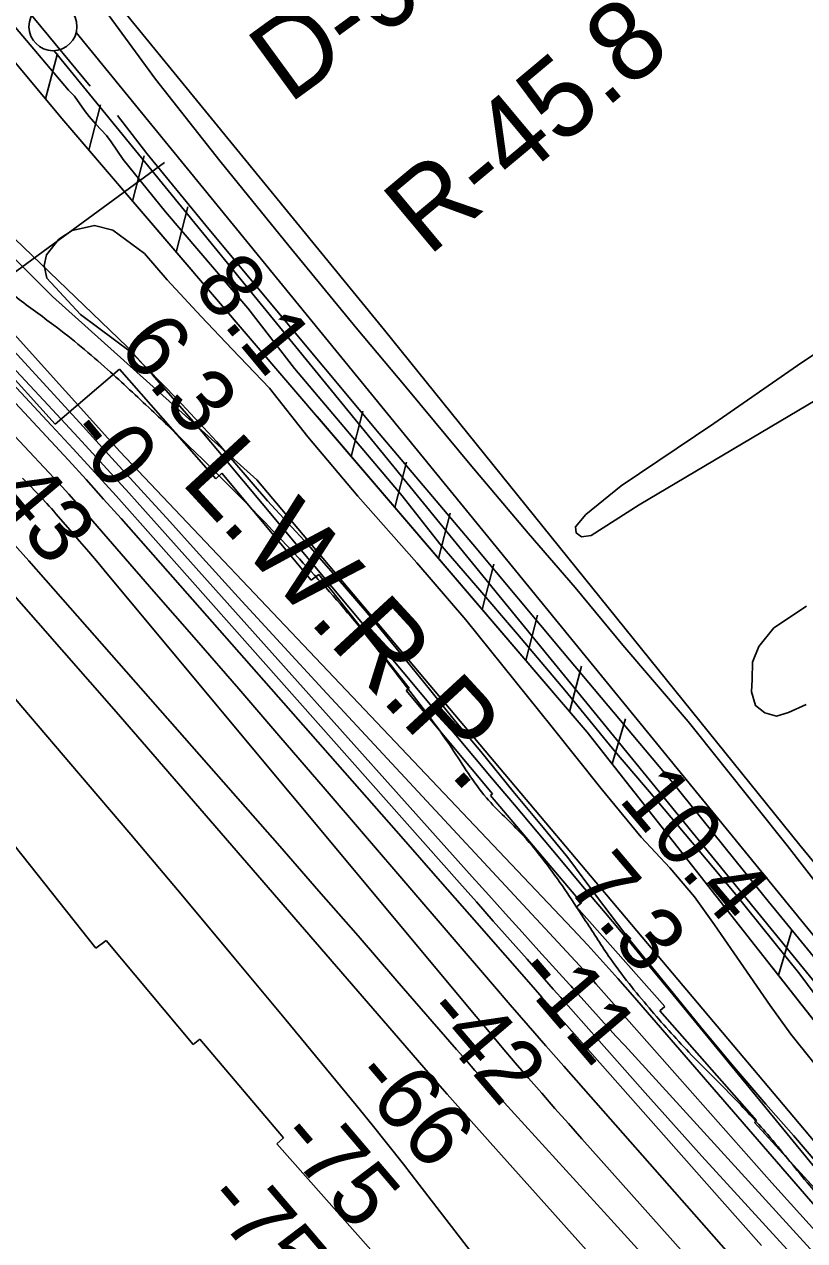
# Model space of a CAD drawing. Extents: x 3767014 to 3805179, y 361544 to 387384.
# Drawn here: x 3781380 to 3782193, y 383067 to 384333 of the extents above; entities that cross this region are included whole.
import ezdxf

# ---------------------------------------------------------------- set-up
doc = ezdxf.new("R2010")
doc.units = 0
for name, color, linetype in [('V-FLOD-BASE', 7, 'Continuous'), ('V-LEVE-TOET', 7, 'Continuous'), ('V-RIVR-EDGE', 7, 'Continuous'), ('V-RIVR-RANG', 7, 'Continuous'), ('V-RIVR-RANG-IDEN', 7, 'Continuous'), ('V-ROAD-CNTR', 7, 'Continuous'), ('V-RRAP-FSHR', 7, 'Continuous'), ('V-RRAP-RVMT', 7, 'Continuous'), ('V-SITE-VEGE', 7, 'Continuous'), ('V-SURV-LINE', 7, 'Continuous'), ('V-TOPO-DPTH', 7, 'Continuous'), ('V-TOPO-MAJR', 7, 'Continuous'), ('V-TOPO-MINR', 7, 'Continuous'), ('V-TOPO-WATR', 7, 'Continuous'), ('V-TOPO-WATR-IDEN', 7, 'Continuous')]:
    doc.layers.add(name, color=color, linetype=linetype)

msp = doc.modelspace()

# ---------------------------------------------------------------- linework, layer by layer
at = {"layer": 'V-FLOD-BASE'}
for points in [[(3781448.853, 384268.854), (3781390.747, 384339.041), (3781320.867, 384424.912), (3781214.357, 384550.96), (3781113.352, 384674.309), (3781019.326, 384780.567), (3780942.518, 384876.67), (3780822.183, 385017.699), (3780721.893, 385136.938), (3780642.326, 385235.076), (3780604.548, 385279.417)], [(3783036.671, 382319.086), (3782971.643, 382398.135), (3782882.392, 382507.859), (3782770.986, 382646.898), (3782666.516, 382775.018), (3782549.579, 382920.187), (3782458.236, 383034.692), (3782393.157, 383120.598), (3782328.778, 383204.449), (3782287.267, 383255.563), (3782230.515, 383327.817), (3782151.649, 383423.905), (3782054.084, 383545.22), (3781940.654, 383680.13), (3781847.275, 383791.879), (3781749.755, 383907.026), (3781636.313, 384043.306), (3781569.218, 384123.71), (3781507.647, 384198.671), (3781477.189, 384238.212)]]:
    msp.add_lwpolyline(points, dxfattribs=at)
at = {"layer": 'V-LEVE-TOET'}
for points in [[(3781406.668, 384416.107), (3781412.849, 384409.82), (3781435.67, 384383.251), (3781464.731, 384347.129), (3781516.675, 384276.211), (3781583.806, 384191.008), (3781655.76, 384102.411), (3781725.632, 384017.227), (3781776.814, 383956.587), (3781807.253, 383919.789), (3781844.604, 383874.817), (3781904.781, 383803.272), (3781953.873, 383746.731), (3782003.679, 383686.765), (3782071.455, 383607.051), (3782174.558, 383478.236), (3782257.618, 383371.21), (3782307.459, 383306.446), (3782394.617, 383201.506)], [(3782242.594, 383270.317), (3782187.89, 383343.957), (3782119.389, 383429.152), (3782039.154, 383524.541), (3781992.818, 383579.049), (3781943.009, 383639.698), (3781893.9, 383698.298), (3781850.335, 383748.709), (3781812.991, 383792.311), (3781773.545, 383842.069), (3781661.499, 383974.933), (3781613.045, 384037.649), (3781527.293, 384137.801), (3781483.014, 384192.32), (3781470.535, 384210.738), (3781465.688, 384217.56), (3781454.632, 384229.133), (3781447.716, 384237.309), (3781442.871, 384243.445), (3781432.477, 384258.45), (3781426.261, 384264.576), (3781370.931, 384329.983)]]:
    msp.add_lwpolyline(points, dxfattribs=at)
at = {"layer": 'V-RIVR-EDGE'}
msp.add_spline([(3780209.94, 385273.935), (3780227.975, 385251.376), (3780261.329, 385208.339), (3780305.066, 385158.945), (3780387.618, 385080.97), (3780424.143, 385040.637), (3780454.795, 385002.128), (3780469.642, 384972.249), (3780472.746, 384947.372), (3780491.683, 384925.622), (3780530.021, 384887.094), (3780578.729, 384836.331), (3780616.633, 384805.039), (3780653.211, 384786.41), (3780675.78, 384770.528), (3780707.807, 384739.702), (3780764.594, 384664.956), (3780791.65, 384635.046), (3780850.296, 384580.642), (3780904.447, 384537.101), (3780956.335, 384492.209), (3780997.839, 384454.125), (3781041.142, 384411.967), (3781079.011, 384366.658), (3781106.956, 384330.416), (3781126.801, 384310.472), (3781162.008, 384285.516), (3781190.373, 384236.613), (3781219.181, 384184.091), (3781251.178, 384141.057), (3781279.144, 384113.406), (3781303.072, 384098.878), (3781311.184, 384088.006), (3781322.914, 384077.125), (3781336.016, 384073.023), (3781357.237, 384060.762), (3781372.58, 384048.516), (3781410.943, 384019.935), (3781466.896, 383973.677), (3781512.46, 383931.513), (3781551.254, 383894.34), (3781666.715, 383776.493), (3781728.037, 383707.162), (3781771.309, 383652.343), (3781825.388, 383579.412), (3781861.433, 383527.777), (3781899.318, 383488.797), (3781925.014, 383457.535), (3781965.111, 383399.107), (3781990.337, 383360.611), (3782030.904, 383308.965), (3782072.388, 383262.742), (3782116.589, 383217.869), (3782154.469, 383177.081), (3782195.492, 383127.242), (3782234.716, 383081.025), (3782268.972, 383037.533), (3782332.105, 382969.101), (3782383.96, 382911.096), (3782421.846, 382872.569), (3782502.571, 382786.911), (3782550.833, 382738.863), (3782580.126, 382699.453), (3782616.195, 382657.313), (3782640.103, 382634.646), (3782690.163, 382582.072), (3782731.194, 382535.398), (3782768.156, 382489.186)], degree=3, dxfattribs=at)
at = {"layer": 'V-RIVR-RANG'}
msp.add_line((3781526.027, 384189.399), (3780896.104, 383727.709), dxfattribs=at)
at = {"layer": 'V-ROAD-CNTR'}
msp.add_lwpolyline([(3780762.579, 385278.907), (3781195.701, 384699.126), (3781755.28, 384014.74), (3782188.001, 383478.579), (3782539.826, 383050.781), (3782828.212, 382697.513), (3783095.714, 382382.173), (3783321.55, 382100.951)], dxfattribs=at)
at = {"layer": 'V-RRAP-FSHR'}
for p, q in [((3781402.05, 384255.668), (3781414.817, 384302.8)), ((3781447.29, 384202.253), (3781459.452, 384249.545)), ((3781492.823, 384149.086), (3781504.985, 384196.378)), ((3781538.356, 384095.919), (3781550.519, 384143.211)), ((3781720.49, 383883.252), (3781732.653, 383930.544)), ((3781766.023, 383830.085), (3781778.186, 383877.377)), ((3781811.557, 383776.919), (3781823.719, 383824.21)), ((3781857.09, 383723.752), (3781869.253, 383771.044)), ((3781902.624, 383670.585), (3781914.786, 383717.877)), ((3781948.157, 383617.418), (3781960.32, 383664.71)), ((3781992.341, 383563.143), (3782006.452, 383609.891)), ((3782165.511, 383343.115), (3782179.621, 383389.863))]:
    msp.add_line(p, q, dxfattribs=at)
for points in [[(3780239.88, 385274.351), (3780583.354, 384892.355), (3780937.152, 384562.034), (3781238.124, 384220.593), (3781409.445, 384049.874), (3781622.441, 383858.937), (3782445.67, 382882.18), (3782831.269, 382475.365), (3783284.713, 381935.418), (3783463.342, 381735.439), (3783720.98, 381518.794), (3784267.173, 380992.177), (3784655.347, 380632.214), (3785098.485, 380305.579)], [(3780555.603, 385279.673), (3780900.735, 384856.438), (3781421.272, 384232.632), (3781966.269, 383596.27), (3782393.862, 383052.975), (3782962.614, 382354.175), (3783134.351, 382141.672), (3783366.991, 381837.712), (3783432.311, 381764.017), (3783758.774, 381498.579), (3784321.004, 381049.4), (3784678.35, 380772.392), (3784762.572, 380738.622)], [(3781136.525, 384573.87), (3781421.272, 384232.632), (3781555.876, 384075.463)], [(3781685.01, 383924.681), (3781966.269, 383596.27), (3782014.666, 383534.778)], [(3782158.83, 383351.605), (3782393.862, 383052.975), (3782420.739, 383019.952)]]:
    msp.add_lwpolyline(points, dxfattribs=at)
at = {"layer": 'V-RRAP-RVMT'}
for p, q in [((3781412.126, 383916.825), (3781337.83, 383999.319)), ((3781479.418, 383973.985), (3781412.126, 383916.825)), ((3781579.629, 383860.053), (3781479.418, 383973.985)), ((3781585.773, 383865.807), (3781579.629, 383860.053)), ((3781678.984, 383754.388), (3781585.773, 383865.807)), ((3781686.87, 383760.325), (3781678.984, 383754.388)), ((3781780.931, 383642.006), (3781686.87, 383760.325)), ((3781777.921, 383639.483), (3781780.931, 383642.006)), ((3781867.818, 383531.782), (3781777.921, 383639.483)), ((3781865.617, 383530.033), (3781867.818, 383531.782)), ((3781960.397, 383418.543), (3781865.617, 383530.033)), ((3781354.861, 383496.885), (3781454.747, 383371.086)), ((3781955.256, 383414.321), (3781960.397, 383418.543)), ((3782047.381, 383310.501), (3781955.256, 383414.321)), ((3781454.747, 383371.086), (3781465.509, 383379.096)), ((3781465.509, 383379.096), (3781556.013, 383270.723)), ((3782042.158, 383305.742), (3782047.381, 383310.501)), ((3782142.886, 383191.802), (3782042.158, 383305.742)), ((3781556.013, 383270.723), (3781562.799, 383276.304)), ((3781562.799, 383276.304), (3781650.143, 383173.509)), ((3782140.671, 383189.628), (3782142.886, 383191.802)), ((3782323.348, 382989.039), (3782140.671, 383189.628)), ((3781650.143, 383173.509), (3781643.127, 383167.309)), ((3781643.127, 383167.309), (3781740.999, 383057.098))]:
    msp.add_line(p, q, dxfattribs=at)
at = {"layer": 'V-SITE-VEGE'}
for points in [[(3782227.724, 383121.476), (3782181.386, 383175.984), (3782152.349, 383208.678), (3782119.155, 383247.512), (3782084.569, 383289.079), (3782051.358, 383329.969), (3782011.232, 383379.035), (3781977.307, 383424.036), (3781946.148, 383465.626), (3781920.55, 383496.973), (3781889.425, 383534.452), (3781855.52, 383576.024), (3781829.236, 383607.366), (3781802.254, 383640.761), (3781770.43, 383679.606), (3781737.222, 383720.496), (3781713.709, 383747.747), (3781675.679, 383791.344), (3781633.521, 383836.968), (3781580.275, 383898.965), (3781539.502, 383942.54), (3781491.834, 383991.555), (3781438.752, 384030.926), (3781403.506, 384069.055), (3781400.668, 384082.064), (3781403.33, 384093.054), (3781416.234, 384109.602), (3781429.878, 384118.615), (3781453.154, 384123.585), (3781472.385, 384118.928), (3781505.472, 384094.491), (3781528.981, 384067.241), (3781564.229, 384029.107), (3781596.706, 383995.067), (3781635.399, 383954.216), (3781675.536, 383903.78), (3781727.412, 383841.774), (3781788.942, 383772.296), (3781840.113, 383713.031), (3781930.065, 383601.255), (3781980.579, 383537.868), (3782022.778, 383486.76), (3782052.495, 383454.756), (3782078.083, 383424.777), (3782098.868, 383395.452), (3782129.354, 383351.799), (3782157.076, 383311.551), (3782178.551, 383281.544), (3782222.145, 383227.018)], [(3782254.112, 383971.478), (3782020.427, 383832.898), (3781970.71, 383801.054), (3781960.458, 383799.61), (3781954.953, 383803.675), (3781954.222, 383809.83), (3781965.074, 383822.91), (3782001.807, 383852.606), (3782098.497, 383917.641), (3782185.637, 383977.817), (3782244.196, 384017.251)], [(3782194.401, 383624.793), (3782175.987, 383616.445), (3782163.695, 383612.933), (3782151.354, 383616.263), (3782141.718, 383623.72), (3782137.507, 383638.058), (3782138.095, 383651.065), (3782138.648, 383668.86), (3782145.37, 383685.332), (3782160.965, 383704.608), (3782195.011, 383727.439)]]:
    msp.add_lwpolyline(points, dxfattribs=at)
at = {"layer": 'V-SURV-LINE'}
for points in [[(3781434.228, 384324.81), (3782487.009, 383035.862)], [(3782463.769, 383016.891), (3781410.988, 384305.839)]]:
    msp.add_lwpolyline(points, dxfattribs=at)
msp.add_circle((3781409.972, 384330.795), 25, dxfattribs=at)
at = {"layer": 'V-TOPO-DPTH'}
for points in [[(3782244.285, 383056.101), (3782013.728, 383322.248), (3781998.369, 383339.739), (3781982.854, 383357.09), (3781967.108, 383374.23), (3781951.206, 383391.23), (3781479.71, 383888.54), (3781083.096, 384328.303)], [(3781272.688, 384078.241), (3781409.609, 383931.63), (3781436.183, 383902.992), (3781462.634, 383874.242), (3781488.901, 383845.324), (3781515.045, 383816.294), (3781846.756, 383445.585), (3781864.069, 383426.272), (3781881.404, 383406.98), (3781898.773, 383387.72), (3781916.166, 383368.48), (3781948.144, 383333.169), (3781949.564, 383331.599), (3781950.982, 383330.028), (3781952.399, 383328.456), (3781953.814, 383326.882), (3781969.113, 383309.853), (3781978.188, 383299.774), (3781987.279, 383289.709), (3781996.391, 383279.664), (3782005.519, 383269.632), (3782355.793, 382885.55)], [(3781272.688, 384078.241), (3781409.609, 383931.63), (3781436.183, 383902.992), (3781462.634, 383874.242), (3781488.901, 383845.324), (3781515.045, 383816.294), (3781846.756, 383445.585), (3781864.069, 383426.272), (3781881.404, 383406.98), (3781898.773, 383387.72), (3781916.166, 383368.48), (3781948.144, 383333.169), (3781949.564, 383331.599), (3781950.982, 383330.028), (3781952.399, 383328.456), (3781953.814, 383326.882), (3781969.113, 383309.853), (3781978.188, 383299.774), (3781987.279, 383289.709), (3781996.391, 383279.664), (3782005.519, 383269.632), (3782355.793, 382885.55)], [(3782147.967, 383061.628), (3782104.189, 383110.866), (3781945.149, 383290.6), (3781936.453, 383300.446), (3781927.768, 383310.303), (3781919.101, 383320.175), (3781910.446, 383330.059), (3781851.526, 383397.464), (3781813.391, 383441.033), (3781775.218, 383484.567), (3781736.986, 383528.05), (3781698.716, 383571.5), (3781480.876, 383818.488), (3781462.759, 383838.852), (3781444.528, 383859.11), (3781426.122, 383879.212), (3781407.601, 383899.208), (3781315.065, 383998.261)], [(3782147.967, 383061.628), (3782104.189, 383110.866), (3781945.149, 383290.6), (3781936.453, 383300.446), (3781927.768, 383310.303), (3781919.101, 383320.175), (3781910.446, 383330.059), (3781851.526, 383397.464), (3781813.391, 383441.033), (3781775.218, 383484.567), (3781736.986, 383528.05), (3781698.716, 383571.5), (3781480.876, 383818.488), (3781462.759, 383838.852), (3781444.528, 383859.11), (3781426.122, 383879.212), (3781407.601, 383899.208), (3781315.065, 383998.261)], [(3781355.023, 383920.822), (3781405.596, 383866.688), (3781416.056, 383855.377), (3781426.437, 383843.996), (3781436.702, 383832.51), (3781446.89, 383820.954), (3781515.123, 383742.753), (3781559.307, 383691.991), (3781603.409, 383641.157), (3781647.388, 383590.217), (3781691.284, 383539.206), (3781867.798, 383333.583), (3781886.264, 383312.156), (3781904.785, 383290.775), (3781923.388, 383269.467), (3781942.046, 383248.206), (3782180.269, 382977.802)], [(3781355.023, 383920.822), (3781405.596, 383866.688), (3781416.056, 383855.377), (3781426.437, 383843.996), (3781436.702, 383832.51), (3781446.89, 383820.954), (3781515.123, 383742.753), (3781559.307, 383691.991), (3781603.409, 383641.157), (3781647.388, 383590.217), (3781691.284, 383539.206), (3781867.798, 383333.583), (3781886.264, 383312.156), (3781904.785, 383290.775), (3781923.388, 383269.467), (3781942.046, 383248.206), (3782180.269, 382977.802)], [(3782285.449, 382808.93), (3781960.753, 383172.768), (3781946.784, 383188.488), (3781932.858, 383204.246), (3781918.998, 383220.063), (3781905.183, 383235.919), (3781891.448, 383251.844), (3781877.777, 383267.823), (3781864.202, 383283.884), (3781850.69, 383299.998), (3781466.502, 383760.97), (3781456.931, 383772.392), (3781447.319, 383783.78), (3781437.646, 383795.117), (3781427.933, 383806.419), (3781413.096, 383823.59), (3781410.756, 383826.267), (3781408.395, 383828.925), (3781406.004, 383831.556), (3781403.591, 383834.168), (3781392.353, 383846.195), (3781385.428, 383853.442), (3781378.396, 383860.581)], [(3782285.449, 382808.93), (3781960.753, 383172.768), (3781946.784, 383188.488), (3781932.858, 383204.246), (3781918.998, 383220.063), (3781905.183, 383235.919), (3781891.448, 383251.844), (3781877.777, 383267.823), (3781864.202, 383283.884), (3781850.69, 383299.998), (3781466.502, 383760.97), (3781456.931, 383772.392), (3781447.319, 383783.78), (3781437.646, 383795.117), (3781427.933, 383806.419), (3781413.096, 383823.59), (3781410.756, 383826.267), (3781408.395, 383828.925), (3781406.004, 383831.556), (3781403.591, 383834.168), (3781392.353, 383846.195), (3781385.428, 383853.442), (3781378.396, 383860.581)]]:
    msp.add_lwpolyline(points, dxfattribs=at)
at = {"layer": 'V-TOPO-MAJR'}
msp.add_lwpolyline([(3782039.811, 383035.184), (3781987.591, 383092.417), (3781869.014, 383222.166), (3781859.23, 383232.957), (3781849.503, 383243.8), (3781839.863, 383254.72), (3781830.28, 383265.692), (3781768.281, 383337.245), (3781727.691, 383383.986), (3781687.032, 383430.668), (3781646.269, 383477.259), (3781605.439, 383523.791), (3781402.615, 383754.417), (3781384.869, 383774.419), (3781367.008, 383794.317)], dxfattribs=at)
at = {"layer": 'V-TOPO-MINR'}
for points in [[(3782424.56, 382873.02), (3782055.935, 383322.51), (3782032.51, 383350.956), (3782009.007, 383379.338), (3781985.389, 383407.625), (3781961.694, 383435.847), (3781937.956, 383464.034), (3781914.237, 383492.238), (3781890.548, 383520.466), (3781866.879, 383548.711), (3781590.673, 383878.658), (3781565.227, 383908.696), (3781539.55, 383938.533), (3781513.525, 383968.067), (3781487.269, 383997.4), (3781046.284, 384421.31)], [(3782255.772, 383019.363), (3782207.246, 383073.053), (3782158.882, 383126.888), (3782110.759, 383180.938), (3782062.797, 383235.132), (3781983.904, 383324.679), (3781975.471, 383334.173), (3781966.988, 383343.622), (3781958.429, 383353.002), (3781949.819, 383362.336), (3781735.371, 383592.954), (3781691.074, 383640.782), (3781646.904, 383688.726), (3781602.925, 383736.845), (3781559.073, 383785.08), (3781531.545, 383815.481), (3781501.515, 383848.57), (3781471.436, 383881.614), (3781441.283, 383914.592), (3781411.081, 383947.524), (3781183.287, 384195.352)], [(3782355.793, 382885.55), (3782005.519, 383269.632), (3781996.391, 383279.664), (3781987.279, 383289.709), (3781978.188, 383299.774), (3781969.113, 383309.853), (3781953.814, 383326.882), (3781952.399, 383328.456), (3781950.982, 383330.028), (3781949.564, 383331.599), (3781948.144, 383333.169), (3781916.166, 383368.48), (3781898.773, 383387.72), (3781881.404, 383406.98), (3781864.069, 383426.272), (3781846.756, 383445.585), (3781515.045, 383816.294), (3781488.901, 383845.324), (3781462.634, 383874.242), (3781436.183, 383902.992), (3781409.609, 383931.63), (3781272.688, 384078.241)], [(3782355.191, 382859.796), (3782115.745, 383121.937), (3782085.996, 383154.661), (3782056.351, 383187.478), (3782026.862, 383220.436), (3781997.476, 383253.486), (3781946.6, 383310.981), (3781942.732, 383315.356), (3781938.866, 383319.733), (3781935.003, 383324.112), (3781931.143, 383328.494), (3781903.766, 383359.594), (3781886.207, 383379.518), (3781868.633, 383399.427), (3781851.036, 383419.317), (3781833.423, 383439.192), (3781497.956, 383817.328), (3781475.839, 383842.065), (3781453.596, 383866.688), (3781431.163, 383891.137), (3781408.604, 383915.472), (3781294.188, 384037.943)], [(3782147.967, 383061.628), (3782104.189, 383110.866), (3781945.149, 383290.6), (3781936.453, 383300.446), (3781927.768, 383310.303), (3781919.101, 383320.175), (3781910.446, 383330.059), (3781851.526, 383397.464), (3781813.391, 383441.033), (3781775.218, 383484.567), (3781736.986, 383528.05), (3781698.716, 383571.5), (3781480.876, 383818.488), (3781462.759, 383838.852), (3781444.528, 383859.11), (3781426.122, 383879.212), (3781407.601, 383899.208), (3781315.065, 383998.261)], [(3782180.269, 382977.802), (3781942.046, 383248.206), (3781923.388, 383269.467), (3781904.785, 383290.775), (3781886.264, 383312.156), (3781867.798, 383333.583), (3781691.284, 383539.206), (3781647.388, 383590.217), (3781603.409, 383641.157), (3781559.307, 383691.991), (3781515.123, 383742.753), (3781446.89, 383820.954), (3781436.702, 383832.51), (3781426.437, 383843.996), (3781416.056, 383855.377), (3781405.596, 383866.688), (3781355.023, 383920.822)], [(3782285.449, 382808.93), (3781960.753, 383172.768), (3781946.784, 383188.488), (3781932.858, 383204.246), (3781918.998, 383220.063), (3781905.183, 383235.919), (3781891.448, 383251.844), (3781877.777, 383267.823), (3781864.202, 383283.884), (3781850.69, 383299.998), (3781466.502, 383760.97), (3781456.931, 383772.392), (3781447.319, 383783.78), (3781437.646, 383795.117), (3781427.933, 383806.419), (3781413.096, 383823.59), (3781410.756, 383826.267), (3781408.395, 383828.925), (3781406.004, 383831.556), (3781403.591, 383834.168), (3781392.353, 383846.195), (3781385.428, 383853.442), (3781378.396, 383860.581)], [(3782015.59, 383000.947), (3781865.18, 383168.913), (3781842.819, 383194.013), (3781820.544, 383219.19), (3781798.399, 383244.481), (3781776.34, 383269.847), (3781502.816, 383586.025), (3781475.834, 383617.117), (3781448.789, 383648.153), (3781421.648, 383679.105), (3781394.443, 383710.002), (3781351.738, 383758.351)], [(3781865.908, 383028.099), (3781791.181, 383125.386), (3781775.076, 383146.128), (3781758.826, 383166.755), (3781742.361, 383187.21), (3781725.752, 383207.551), (3781652.413, 383296.414), (3781598.862, 383360.962), (3781545.091, 383425.326), (3781490.992, 383489.414), (3781436.673, 383553.317), (3781320.316, 383689.498)]]:
    msp.add_lwpolyline(points, dxfattribs=at)
at = {"layer": 'V-TOPO-WATR'}
msp.add_lwpolyline([(3782244.285, 383056.101), (3782013.728, 383322.248), (3781998.369, 383339.739), (3781982.854, 383357.09), (3781967.108, 383374.23), (3781951.206, 383391.23), (3781479.71, 383888.54), (3781083.096, 384328.303)], dxfattribs=at)

# ---------------------------------------------------------------- texts
at = {"layer": 'V-RIVR-RANG'}
for s, rotation, p in [('8.1', 309.748326, (3781554.284, 384059.265)), ('6.3', 309.748326, (3781476.038, 383996.959)), ('-0', 309.748326, (3781421.91, 383905.652)), ('-43', 310.031028, (3781324.908, 383865.271)), ('10.4', 310.218326, (3781997.944, 383525.808)), ('7.3', 310.218326, (3781943.202, 383435.675)), ('-11', 310.498389, (3781889.399, 383344.047)), ('-42', 310.498389, (3781793.497, 383302.361)), ('-66', 310.498389, (3781719.007, 383235.6)), ('-75', 310.498389, (3781641.434, 383172.45)), ('-75', 310.498389, (3781565.231, 383107.695))]:
    msp.add_text(s, height=67, rotation=rotation, dxfattribs=at).set_placement(p)
at = {"layer": 'V-RIVR-RANG-IDEN'}
for s, rotation, p in [('D-020', 36.097326, (3781655.722, 384249.597)), ('R-45.8', 39.889386, (3781800.932, 384090.6))]:
    msp.add_text(s, height=83, rotation=rotation, dxfattribs=at).set_placement(p)
at = {"layer": 'V-TOPO-WATR-IDEN'}
msp.add_text('L.W.R.P.', height=83, rotation=312.651288, dxfattribs=at).set_placement((3781541.547, 383856.859))

doc.saveas('drawing.dxf')
